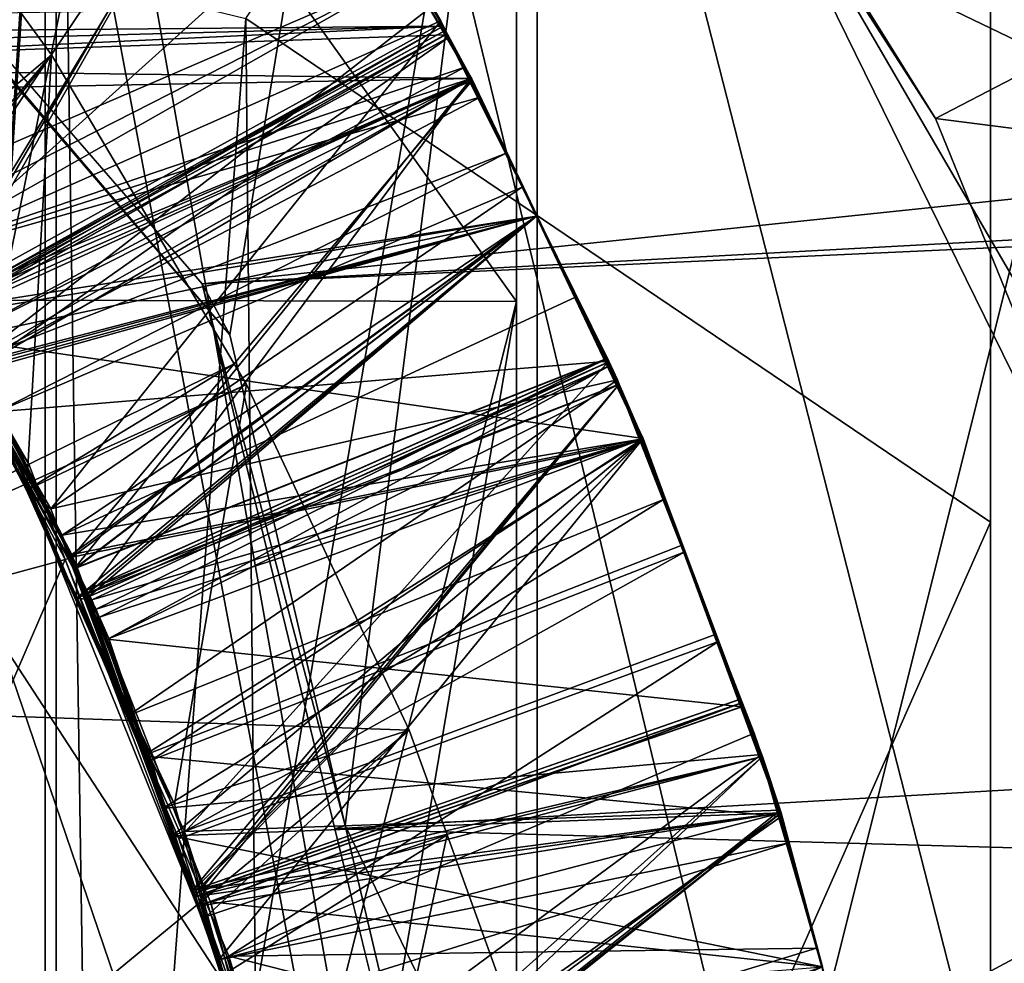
# Model space of a CAD drawing. Extents: x 0 to 200, y 18 to 95.
# Tile 165 of 491: x 74.561 to 75.006, y 47.767 to 48.193. Entities that reach past the tile are written whole.
import ezdxf

# ---------------------------------------------------------------- set-up
doc = ezdxf.new("R2010")
doc.units = 0

msp = doc.modelspace()

# ---------------------------------------------------------------- linework, layer by layer
for points in [[(76.999992, 51.891266, 261.314575), (74.999992, 50.127995, 260.762146), (76.999992, 47.227016, 260.25)], [(74.999992, 47.227016, 281.899994), (76.999992, 51.891266, 280.685425), (76.999992, 47.227016, 281.75)], [(74.999992, 50.127995, 281.237854), (76.999992, 51.891266, 280.685425), (74.999992, 47.227016, 281.899994)], [(77.499992, 51.891266, 36.314583), (74.999992, 51.891266, 36.314583), (77.499992, 47.227016, 35.25)], [(74.999992, 51.891266, 36.314583), (74.999992, 49.619118, 35.519524), (77.499992, 47.227016, 35.25)], [(74.999992, 49.619118, 56.480476), (77.499992, 51.891266, 55.685417), (77.499992, 47.227016, 56.75)], [(68.999992, 51.352016, 263.855286), (76.999992, 47.227016, 262.75), (68.999992, 47.227016, 262.75)], [(68.999992, 51.352016, 263.855286), (76.999992, 51.352016, 263.855286), (76.999992, 47.227016, 262.75)], [(76.999992, 51.352016, 278.144714), (68.999992, 51.352016, 278.144714), (68.999992, 47.227016, 279.25)], [(76.999992, 47.227016, 279.25), (76.999992, 51.352016, 278.144714), (68.999992, 47.227016, 279.25)], [(91.499992, 47.227016, 263.5), (33.5, 50.977016, 264.504822), (33.5, 47.227016, 263.5)], [(91.499992, 50.977016, 264.504822), (33.5, 50.977016, 264.504822), (91.499992, 47.227016, 263.5)], [(91.499992, 50.977016, 277.495178), (91.499992, 47.227016, 278.5), (33.5, 47.227016, 278.5)], [(33.5, 50.977016, 277.495178), (91.499992, 50.977016, 277.495178), (33.5, 47.227016, 278.5)], [(59.860767, 48.947891, 34.165962), (77.999992, 50.484303, 34.450539), (77.999992, 47.227016, 34)], [(77.999992, 50.484303, 57.549461), (59.935822, 48.507076, 57.924049), (77.999992, 47.227016, 58)], [(122.799995, 47.227016, 285), (66.999992, 50.376331, 284.641174), (66.999992, 47.227016, 285)], [(122.799995, 50.376331, 284.641174), (66.999992, 50.376331, 284.641174), (122.799995, 47.227016, 285)], [(74.217224, 48.565689, 257.06723), (96.533142, 50.368584, 257.393982), (74.643959, 48.073883, 257.025635)], [(96.533142, 50.368584, 257.393982), (96.19519, 49.239384, 257.145386), (74.643959, 48.073883, 257.025635)], [(69.499992, 50.185715, 281.490784), (74.999992, 50.127995, 281.237854), (69.499992, 47.227016, 281.899994)], [(74.999992, 50.127995, 281.237854), (74.999992, 47.227016, 281.899994), (69.499992, 47.227016, 281.899994)], [(74.999992, 50.127995, 260.762146), (74.215042, 48.564056, 260.186371), (74.656448, 48.050816, 260.131348)], [(74.999992, 50.127995, 260.762146), (74.656448, 48.050816, 260.131348), (74.708519, 47.829182, 260.122925)], [(74.999992, 50.127995, 260.762146), (74.708519, 47.829182, 260.122925), (74.999992, 47.227016, 260.100006)], [(76.999992, 47.227016, 260.25), (74.999992, 50.127995, 260.762146), (74.999992, 47.227016, 260.100006)], [(74.999992, 49.953873, 35.653297), (74.382217, 49.787804, 36.298222), (74.999992, 47.227016, 35.299999)], [(74.999992, 49.619118, 35.519524), (74.999992, 49.953873, 35.653297), (74.999992, 47.227016, 35.299999)], [(118.275154, 47.227016, 282.913177), (34.840733, 49.815205, 282.572418), (34.499989, 47.227016, 282.913177)], [(117.93441, 49.815205, 282.572418), (34.840733, 49.815205, 282.572418), (118.275154, 47.227016, 282.913177)], [(54.159252, 49.815205, 263.253906), (98.615891, 49.815205, 263.253906), (54.499992, 47.227016, 262.913177)], [(98.615891, 49.815205, 263.253906), (98.275146, 47.227016, 262.913177), (54.499992, 47.227016, 262.913177)], [(74.382217, 49.787804, 36.298222), (74.366013, 48.199017, 36.009796), (74.999992, 47.227016, 35.299999)], [(74.499992, 49.717346, 37.247387), (74.785851, 49.404789, 37.164429), (74.499992, 48.066658, 36.93882)], [(74.785851, 48.323898, 55.033649), (74.499992, 49.717346, 54.752613), (74.499992, 48.066658, 55.06118)], [(74.999992, 49.619118, 35.519524), (74.999992, 47.227016, 35.299999), (74.999992, 47.227016, 35.25)], [(77.499992, 47.227016, 35.25), (74.999992, 49.619118, 35.519524), (74.999992, 47.227016, 35.25)], [(74.999992, 48.430634, 56.682407), (74.999992, 49.619118, 56.480476), (77.499992, 47.227016, 56.75)], [(74.785851, 49.404789, 37.164429), (74.785851, 48.323898, 36.966351), (74.499992, 48.066658, 36.93882)], [(96.19519, 49.239384, 257.145386), (96.177795, 49.060005, 257.132416), (74.643959, 48.073883, 257.025635)], [(76.999992, 49.199924, 262.475311), (74.870232, 48.311756, 262.318909), (74.975128, 48.14859, 262.298676)], [(76.999992, 49.199924, 262.475311), (74.975128, 48.14859, 262.298676), (76.999992, 47.889721, 262.275116)], [(74.643959, 48.073883, 257.025635), (96.177795, 49.060005, 257.132416), (74.703835, 47.827763, 257.018188)], [(74.703835, 47.827763, 257.018188), (96.177795, 49.060005, 257.132416), (95.999992, 47.227016, 257)], [(59.999996, 47.227016, 34.000015), (59.860767, 48.947891, 34.165962), (77.999992, 47.227016, 34)], [(76.999992, 47.227016, 37.75), (73.999992, 48.83651, 37.90852), (73.999992, 47.227016, 37.75)], [(76.999992, 48.83651, 37.90852), (73.999992, 48.83651, 37.90852), (76.999992, 47.227016, 37.75)], [(76.999992, 48.83651, 54.09148), (76.999992, 47.227016, 54.25), (73.999992, 47.227016, 54.25)], [(73.999992, 48.83651, 54.09148), (76.999992, 48.83651, 54.09148), (73.999992, 47.227016, 54.25)], [(74.375809, 48.806431, 56.31469), (74.582993, 48.213562, 56.40097), (74.398743, 47.305355, 56.476261)], [(74.872498, 48.313503, 260.305878), (76.999992, 48.724937, 260.354858), (75.012535, 48.072559, 260.283295)], [(74.663681, 48.193775, 56.249481), (74.999992, 48.701786, 56.597878), (74.999992, 47.966167, 56.674438)], [(74.999992, 48.701786, 56.597878), (74.999992, 48.430634, 56.682407), (74.999992, 47.966167, 56.674438)], [(73.999992, 48.670685, 38.742188), (76.999992, 47.227016, 38.599998), (73.999992, 47.227016, 38.599998)], [(73.999992, 48.670685, 38.742188), (76.999992, 48.670685, 38.742188), (76.999992, 47.227016, 38.599998)], [(76.999992, 47.227016, 53.400002), (76.999992, 48.670685, 53.257812), (73.999992, 47.227016, 53.400002)], [(76.999992, 48.670685, 53.257812), (73.999992, 48.670685, 53.257812), (73.999992, 47.227016, 53.400002)], [(74.215042, 48.564056, 260.186371), (74.217224, 48.565689, 257.06723), (74.656448, 48.050816, 260.131348)], [(74.217224, 48.565689, 257.06723), (74.643959, 48.073883, 257.025635), (74.656448, 48.050816, 260.131348)], [(74.795242, 48.49379, 35.567165), (75.118851, 48.519714, 35.353676), (75.118851, 47.227016, 35.275486)], [(75.118851, 48.519714, 56.646324), (74.795242, 48.49379, 56.432835), (74.795242, 47.227016, 56.50946)], [(75.118851, 47.227016, 56.724514), (75.118851, 48.519714, 56.646324), (74.795242, 47.227016, 56.50946)], [(77.999992, 47.227016, 58), (59.935822, 48.507076, 57.924049), (59.999996, 47.227016, 57.999981)], [(74.578041, 48.45496, 35.886978), (74.795242, 48.49379, 35.567165), (74.795242, 47.227016, 35.49054)], [(74.795242, 48.49379, 56.432835), (74.578041, 48.45496, 56.113022), (74.578041, 47.227016, 56.187298)], [(74.795242, 47.227016, 56.50946), (74.795242, 48.49379, 56.432835), (74.578041, 47.227016, 56.187298)], [(74.795242, 47.227016, 35.49054), (74.795242, 48.49379, 35.567165), (75.118851, 47.227016, 35.275486)], [(74.500015, 48.409077, 36.264835), (74.578041, 48.45496, 35.886978), (74.578041, 47.227016, 35.812702)], [(74.578041, 48.45496, 56.113022), (74.500015, 48.409077, 55.735165), (74.500015, 47.227016, 55.806667)], [(74.578041, 47.227016, 56.187298), (74.578041, 48.45496, 56.113022), (74.500015, 47.227016, 55.806667)], [(74.578041, 47.227016, 35.812702), (74.578041, 48.45496, 35.886978), (74.795242, 47.227016, 35.49054)], [(74.999992, 47.966167, 56.674438), (74.999992, 48.430634, 56.682407), (74.999992, 47.227016, 56.75)], [(74.999992, 48.430634, 56.682407), (77.499992, 47.227016, 56.75), (74.999992, 47.227016, 56.75)], [(74.606735, 48.414822, 259.243469), (74.366005, 48.300186, 259.395233), (74.454628, 48.18681, 259.386017)], [(74.669067, 48.328285, 259.237518), (74.606735, 48.414822, 259.243469), (74.454628, 48.18681, 259.386017)], [(74.500015, 47.227016, 36.193333), (74.500015, 48.409077, 36.264835), (74.578041, 47.227016, 35.812702)], [(74.57296, 48.363075, 36.643688), (74.500015, 48.409077, 36.264835), (74.500015, 47.227016, 36.193333)], [(74.500015, 48.409077, 55.735165), (74.57296, 48.363075, 55.356312), (74.57296, 47.227016, 55.42503)], [(74.500015, 47.227016, 55.806667), (74.500015, 48.409077, 55.735165), (74.57296, 47.227016, 55.42503)], [(74.422401, 48.226101, 260.961273), (74.634888, 48.375595, 261.109924), (74.464386, 48.171806, 260.956879)], [(74.634888, 48.375595, 261.109924), (74.673447, 48.322197, 261.106262), (74.464386, 48.171806, 260.956879)], [(74.57296, 47.227016, 36.57497), (74.57296, 48.363075, 36.643688), (74.500015, 47.227016, 36.193333)], [(74.785851, 47.227016, 36.900002), (74.57296, 48.363075, 36.643688), (74.57296, 47.227016, 36.57497)], [(74.785851, 48.065937, 36.950745), (74.57296, 48.363075, 36.643688), (74.785851, 47.227016, 36.900002)], [(74.57296, 48.363075, 55.356312), (74.785851, 48.065937, 55.049255), (74.57296, 47.227016, 55.42503)], [(74.785851, 48.323898, 36.966351), (74.57296, 48.363075, 36.643688), (74.785851, 48.065937, 36.950745)], [(74.57296, 48.363075, 55.356312), (74.785851, 48.323898, 55.033649), (74.785851, 48.065937, 55.049255)], [(74.365601, 48.2999, 259.56723), (74.65892, 48.344131, 259.707611), (74.453835, 48.186199, 259.558044)], [(74.387512, 48.281372, 260.265442), (74.65892, 48.344131, 260.407593), (74.450493, 48.182354, 260.257935)], [(74.658012, 48.345737, 262.038513), (74.429337, 48.224354, 262.188782), (74.495399, 48.110409, 262.180328)], [(74.65892, 48.344131, 260.407593), (74.669624, 48.326584, 260.406464), (74.450493, 48.182354, 260.257935)], [(74.65892, 48.344131, 259.707611), (74.668709, 48.328091, 259.706573), (74.453835, 48.186199, 259.558044)], [(74.737862, 48.215214, 262.029999), (74.658012, 48.345737, 262.038513), (74.495399, 48.110409, 262.180328)], [(74.668037, 48.329723, 258.537598), (74.445023, 48.198341, 258.686981), (74.453323, 48.187744, 258.686127)], [(74.446259, 48.199306, 258.858978), (74.667778, 48.329605, 259.006653), (74.452805, 48.187557, 258.858124)], [(74.667778, 48.329605, 259.006653), (74.752754, 48.190254, 258.997559), (74.452805, 48.187557, 258.858124)], [(74.668037, 48.329723, 258.537598), (74.453323, 48.187744, 258.686127), (74.457497, 48.182407, 258.685699)], [(74.673767, 48.321777, 258.537048), (74.668037, 48.329723, 258.537598), (74.457497, 48.182407, 258.685699)], [(74.667778, 48.329605, 259.006653), (74.673767, 48.321777, 259.237061), (74.752754, 48.190254, 258.997559)], [(74.670105, 48.326855, 259.937408), (74.382866, 48.27776, 260.093445), (74.455009, 48.185165, 260.085907)], [(74.669624, 48.326584, 260.406464), (74.752754, 48.190254, 260.397552), (74.450493, 48.182354, 260.257935)], [(74.453835, 48.186199, 259.558044), (74.668709, 48.328091, 259.706573), (74.461281, 48.176601, 259.557251)], [(74.673767, 48.321777, 259.237061), (74.669067, 48.328285, 259.237518), (74.454628, 48.18681, 259.386017)], [(74.670105, 48.326855, 259.937408), (74.455009, 48.185165, 260.085907), (74.459106, 48.179905, 260.08551)], [(74.673767, 48.321777, 259.937073), (74.670105, 48.326855, 259.937408), (74.459106, 48.179905, 260.08551)], [(74.668709, 48.328091, 259.706573), (74.752754, 48.190254, 259.697571), (74.461281, 48.176601, 259.557251)], [(74.668709, 48.328091, 259.706573), (74.673767, 48.321777, 259.937073), (74.752754, 48.190254, 259.697571)], [(74.669624, 48.326584, 260.406464), (74.673767, 48.321777, 260.637054), (74.752754, 48.190254, 260.397552)], [(74.673767, 48.321777, 260.637054), (74.442818, 48.204868, 260.787262), (74.462097, 48.170532, 260.784729)], [(74.673767, 48.321777, 259.237061), (74.454628, 48.18681, 259.386017), (74.460449, 48.176144, 259.385254)], [(74.673767, 48.321777, 258.537048), (74.457497, 48.182407, 258.685699), (74.52282, 48.061882, 258.67691)], [(74.673767, 48.321777, 259.937073), (74.459106, 48.179905, 260.08551), (74.524261, 48.05917, 260.076721)], [(74.753815, 48.18644, 259.228302), (74.673767, 48.321777, 259.237061), (74.460449, 48.176144, 259.385254)], [(74.673767, 48.321777, 260.637054), (74.462097, 48.170532, 260.784729), (74.765518, 48.166653, 260.627014)], [(74.464386, 48.171806, 260.956879), (74.673447, 48.322197, 261.106262), (74.515244, 48.087822, 260.950592)], [(74.499992, 48.066658, 36.93882), (74.785851, 48.323898, 36.966351), (74.785851, 48.065937, 36.950745)], [(74.785851, 48.323898, 55.033649), (74.499992, 48.066658, 55.06118), (74.785851, 48.065937, 55.049255)], [(74.673447, 48.322197, 261.106262), (74.762642, 48.171776, 261.096527), (74.515244, 48.087822, 260.950592)], [(74.752922, 48.187954, 258.528381), (74.673767, 48.321777, 258.537048), (74.52282, 48.061882, 258.67691)], [(74.754715, 48.184914, 259.928192), (74.673767, 48.321777, 259.937073), (74.524261, 48.05917, 260.076721)], [(74.673447, 48.322197, 261.106262), (74.686172, 48.300804, 261.335693), (74.762642, 48.171776, 261.096527)], [(74.752754, 48.190254, 260.397552), (74.673767, 48.321777, 260.637054), (74.765518, 48.166653, 260.627014)], [(74.752754, 48.190254, 259.697571), (74.673767, 48.321777, 259.937073), (74.754715, 48.184914, 259.928192)], [(74.752754, 48.190254, 258.997559), (74.673767, 48.321777, 259.237061), (74.753815, 48.18644, 259.228302)], [(74.750984, 48.190842, 258.297668), (74.673767, 48.321777, 258.537048), (74.752922, 48.187954, 258.528381)], [(74.675232, 48.319553, 258.306), (74.673767, 48.321777, 258.537048), (74.750984, 48.190842, 258.297668)], [(74.444031, 48.202602, 258.159241), (74.675232, 48.319553, 258.306), (74.521332, 48.064419, 258.149109)], [(74.675232, 48.319553, 258.306), (74.750984, 48.190842, 258.297668), (74.521332, 48.064419, 258.149109)], [(74.870232, 48.311756, 262.318909), (74.872498, 48.313503, 260.305878), (74.975128, 48.14859, 262.298676)], [(74.872498, 48.313503, 260.305878), (75.012535, 48.072559, 260.283295), (75.080643, 47.889618, 262.276337)], [(74.975128, 48.14859, 262.298676), (74.872498, 48.313503, 260.305878), (75.080643, 47.889618, 262.276337)], [(74.686172, 48.300804, 261.335693), (74.435936, 48.214317, 261.488007), (74.46637, 48.161041, 261.48407)], [(74.765518, 48.166653, 261.326996), (74.686172, 48.300804, 261.335693), (74.46637, 48.161041, 261.48407)], [(74.762642, 48.171776, 261.096527), (74.686172, 48.300804, 261.335693), (74.765518, 48.166653, 261.326996)], [(74.575851, 48.177315, 262.40979), (74.54702, 48.217014, 262.411682), (74.34758, 47.885811, 262.75)], [(74.398743, 47.305355, 56.476261), (74.582993, 48.213562, 56.40097), (74.596794, 47.305328, 56.430603)], [(74.737862, 48.215214, 262.029999), (74.495399, 48.110409, 262.180328), (74.503784, 48.09594, 262.179291)], [(74.54702, 48.217014, 262.411682), (74.575851, 48.177315, 262.40979), (74.500496, 48.113354, 262.352478)], [(74.737862, 48.215214, 262.029999), (74.503784, 48.09594, 262.179291), (74.509827, 48.085522, 262.178497)], [(74.751656, 48.192677, 262.028534), (74.737862, 48.215214, 262.029999), (74.509827, 48.085522, 262.178497)], [(74.582993, 48.213562, 56.40097), (74.663681, 48.193775, 56.249481), (74.596794, 47.305328, 56.430603)], [(74.747757, 48.199371, 261.798218), (74.737862, 48.215214, 262.029999), (74.751656, 48.192677, 262.028534)], [(74.439651, 48.19994, 257.992737), (74.565643, 47.992416, 257.992737), (74.34758, 47.885811, 257.75)], [(74.439651, 48.19994, 257.992737), (74.444031, 48.202602, 258.159241), (74.565643, 47.992416, 257.992737)], [(74.444031, 48.202602, 258.159241), (74.521332, 48.064419, 258.149109), (74.565643, 47.992416, 257.992737)], [(74.366013, 48.199017, 36.009796), (74.363289, 47.932915, 35.961487), (74.999992, 47.227016, 35.299999)], [(74.442245, 48.194698, 261.658875), (74.747757, 48.199371, 261.798218), (74.54129, 48.039497, 261.647095)], [(74.747757, 48.199371, 261.798218), (74.780922, 48.132774, 261.794098), (74.54129, 48.039497, 261.647095)], [(74.747757, 48.199371, 261.798218), (74.751656, 48.192677, 262.028534), (74.780922, 48.132774, 261.794098)], [(74.751656, 48.192677, 262.028534), (74.509827, 48.085522, 262.178497), (74.575516, 47.972225, 262.170105)], [(74.788582, 48.117645, 262.023865), (74.751656, 48.192677, 262.028534), (74.575516, 47.972225, 262.170105)], [(74.596794, 47.305328, 56.430603), (74.663681, 48.193775, 56.249481), (74.673195, 47.227016, 56.373203)], [(74.663681, 48.193775, 56.249481), (74.999992, 47.966167, 56.674438), (74.673195, 47.227016, 56.373203)], [(74.780922, 48.132774, 261.794098), (74.751656, 48.192677, 262.028534), (74.788582, 48.117645, 262.023865)], [(74.450493, 48.182354, 260.257935), (74.752754, 48.190254, 260.397552), (74.527756, 48.060879, 260.248718)], [(74.452805, 48.187557, 258.858124), (74.752754, 48.190254, 258.997559), (74.522873, 48.061829, 258.848907)], [(74.461281, 48.176601, 259.557251), (74.752754, 48.190254, 259.697571), (74.528748, 48.063343, 259.548828)], [(74.750984, 48.190842, 258.297668), (74.765793, 48.165676, 258.296051), (74.521332, 48.064419, 258.149109)], [(74.765518, 48.166653, 258.527008), (74.752922, 48.187954, 258.528381), (74.52282, 48.061882, 258.67691)], [(74.752754, 48.190254, 258.997559), (74.753662, 48.1884, 258.997437), (74.522873, 48.061829, 258.848907)], [(74.753662, 48.1884, 258.997437), (74.79496, 48.104515, 258.992249), (74.522873, 48.061829, 258.848907)], [(74.752754, 48.190254, 260.397552), (74.755219, 48.185238, 260.397247), (74.527756, 48.060879, 260.248718)], [(74.752754, 48.190254, 259.697571), (74.75444, 48.186825, 259.697357), (74.528748, 48.063343, 259.548828)], [(74.528748, 48.063343, 259.548828), (74.75444, 48.186825, 259.697357), (74.530685, 48.060093, 259.548584)], [(74.75444, 48.186825, 259.697357), (74.79496, 48.104515, 259.692261), (74.530685, 48.060093, 259.548584)], [(74.750984, 48.190842, 258.297668), (74.752922, 48.187954, 258.528381), (74.765793, 48.165676, 258.296051)], [(74.755219, 48.185238, 260.397247), (74.752754, 48.190254, 260.397552), (74.765518, 48.166653, 260.627014)], [(74.75444, 48.186825, 259.697357), (74.752754, 48.190254, 259.697571), (74.754715, 48.184914, 259.928192)], [(74.753662, 48.1884, 258.997437), (74.752754, 48.190254, 258.997559), (74.753815, 48.18644, 259.228302)], [(74.752922, 48.187954, 258.528381), (74.765518, 48.166653, 258.527008), (74.765793, 48.165676, 258.296051)], [(74.753662, 48.1884, 258.997437), (74.765518, 48.166653, 259.22702), (74.79496, 48.104515, 258.992249)], [(74.753662, 48.1884, 258.997437), (74.753815, 48.18644, 259.228302), (74.765518, 48.166653, 259.22702)], [(74.75444, 48.186825, 259.697357), (74.765518, 48.166653, 259.927002), (74.79496, 48.104515, 259.692261)], [(74.75444, 48.186825, 259.697357), (74.754715, 48.184914, 259.928192), (74.765518, 48.166653, 259.927002)], [(74.753815, 48.18644, 259.228302), (74.460449, 48.176144, 259.385254), (74.523529, 48.060501, 259.376831)], [(74.753815, 48.18644, 259.228302), (74.523529, 48.060501, 259.376831), (74.525352, 48.057178, 259.376587)], [(74.765518, 48.166653, 259.927002), (74.754715, 48.184914, 259.928192), (74.524261, 48.05917, 260.076721)], [(74.765518, 48.166653, 259.22702), (74.753815, 48.18644, 259.228302), (74.525352, 48.057178, 259.376587)], [(74.527756, 48.060879, 260.248718), (74.755219, 48.185238, 260.397247), (74.543526, 48.036083, 260.246826)], [(74.755219, 48.185238, 260.397247), (74.79496, 48.104515, 260.392242), (74.543526, 48.036083, 260.246826)], [(74.755219, 48.185238, 260.397247), (74.769501, 48.158268, 260.626495), (74.79496, 48.104515, 260.392242)], [(74.755219, 48.185238, 260.397247), (74.765518, 48.166653, 260.627014), (74.769501, 48.158268, 260.626495)], [(74.658409, 48.037724, 262.403564), (74.575851, 48.177315, 262.40979), (74.34758, 47.885811, 262.75)], [(74.500496, 48.113354, 262.352478), (74.575851, 48.177315, 262.40979), (74.508926, 48.098911, 262.35141)], [(74.508926, 48.098911, 262.35141), (74.575851, 48.177315, 262.40979), (74.564621, 47.980698, 262.343048)], [(74.575851, 48.177315, 262.40979), (74.658409, 48.037724, 262.403564), (74.564621, 47.980698, 262.343048)], [(74.765518, 48.166653, 260.627014), (74.462097, 48.170532, 260.784729), (74.510132, 48.084961, 260.778473)], [(74.515244, 48.087822, 260.950592), (74.762642, 48.171776, 261.096527), (74.533173, 48.049019, 260.947876)], [(74.762642, 48.171776, 261.096527), (74.765732, 48.16655, 261.096161), (74.533173, 48.049019, 260.947876)], [(74.762642, 48.171776, 261.096527), (74.765518, 48.166653, 261.326996), (74.765732, 48.16655, 261.096161)], [(74.765518, 48.166653, 261.326996), (74.46637, 48.161041, 261.48407), (74.537148, 48.037144, 261.474945)], [(74.769501, 48.158268, 260.626495), (74.765518, 48.166653, 260.627014), (74.510132, 48.084961, 260.778473)], [(74.521332, 48.064419, 258.149109), (74.765793, 48.165676, 258.296051), (74.585075, 47.950481, 258.140747)], [(74.765518, 48.166653, 258.527008), (74.52282, 48.061882, 258.67691), (74.58606, 47.945217, 258.668427)], [(74.765518, 48.166653, 259.927002), (74.524261, 48.05917, 260.076721), (74.538254, 48.033241, 260.074829)], [(74.765518, 48.166653, 259.22702), (74.525352, 48.057178, 259.376587), (74.592445, 47.934177, 259.367615)], [(74.765732, 48.16655, 261.096161), (74.795189, 48.104649, 261.092346), (74.533173, 48.049019, 260.947876)], [(74.795044, 48.104584, 261.323181), (74.765518, 48.166653, 261.326996), (74.537148, 48.037144, 261.474945)], [(74.795044, 48.104584, 259.923187), (74.765518, 48.166653, 259.927002), (74.538254, 48.033241, 260.074829)], [(74.765793, 48.165676, 258.296051), (74.794807, 48.104473, 258.292267), (74.585075, 47.950481, 258.140747)], [(74.795044, 48.104584, 258.523163), (74.765518, 48.166653, 258.527008), (74.58606, 47.945217, 258.668427)], [(74.795044, 48.104584, 259.223175), (74.765518, 48.166653, 259.22702), (74.592445, 47.934177, 259.367615)], [(74.765793, 48.165676, 258.296051), (74.765518, 48.166653, 258.527008), (74.794807, 48.104473, 258.292267)], [(74.765518, 48.166653, 258.527008), (74.795044, 48.104584, 258.523163), (74.794807, 48.104473, 258.292267)], [(74.765518, 48.166653, 259.22702), (74.795044, 48.104584, 259.223175), (74.79496, 48.104515, 258.992249)], [(74.765518, 48.166653, 259.927002), (74.795044, 48.104584, 259.923187), (74.79496, 48.104515, 259.692261)], [(74.795189, 48.104649, 261.092346), (74.765518, 48.166653, 261.326996), (74.795044, 48.104584, 261.323181)], [(74.765732, 48.16655, 261.096161), (74.765518, 48.166653, 261.326996), (74.795189, 48.104649, 261.092346)], [(74.769501, 48.158268, 260.626495), (74.510132, 48.084961, 260.778473), (74.537598, 48.036041, 260.774872)], [(74.795044, 48.104584, 260.623169), (74.769501, 48.158268, 260.626495), (74.537598, 48.036041, 260.774872)], [(74.769501, 48.158268, 260.626495), (74.795044, 48.104584, 260.623169), (74.79496, 48.104515, 260.392242)], [(76.999992, 47.889721, 262.275116), (74.975128, 48.14859, 262.298676), (75.080643, 47.889618, 262.276337)], [(74.54129, 48.039497, 261.647095), (74.780922, 48.132774, 261.794098), (74.551231, 48.016132, 261.645477)], [(74.780922, 48.132774, 261.794098), (74.78849, 48.117573, 261.793121), (74.551231, 48.016132, 261.645477)], [(74.780922, 48.132774, 261.794098), (74.788582, 48.117645, 262.023865), (74.78849, 48.117573, 261.793121)], [(74.78849, 48.117573, 261.793121), (74.827614, 48.038998, 261.788239), (74.551231, 48.016132, 261.645477)], [(74.831482, 48.030518, 262.018463), (74.788582, 48.117645, 262.023865), (74.575516, 47.972225, 262.170105)], [(74.78849, 48.117573, 261.793121), (74.788582, 48.117645, 262.023865), (74.827614, 48.038998, 261.788239)], [(74.827614, 48.038998, 261.788239), (74.788582, 48.117645, 262.023865), (74.831482, 48.030518, 262.018463)], [(74.522873, 48.061829, 258.848907), (74.79496, 48.104515, 258.992249), (74.587448, 47.945969, 258.840424)], [(74.530685, 48.060093, 259.548584), (74.79496, 48.104515, 259.692261), (74.587173, 47.931881, 259.539612)], [(74.533173, 48.049019, 260.947876), (74.795189, 48.104649, 261.092346), (74.843079, 48.003986, 261.086151)], [(74.795044, 48.104584, 261.323181), (74.537148, 48.037144, 261.474945), (74.580742, 47.960381, 261.469299)], [(74.795044, 48.104584, 260.623169), (74.537598, 48.036041, 260.774872), (74.585014, 47.951565, 260.768677)], [(74.795044, 48.104584, 259.923187), (74.538254, 48.033241, 260.074829), (74.592613, 47.932526, 260.067505)], [(74.543526, 48.036083, 260.246826), (74.79496, 48.104515, 260.392242), (74.592712, 47.932625, 260.239502)], [(74.812515, 48.067863, 261.320923), (74.795044, 48.104584, 261.323181), (74.580742, 47.960381, 261.469299)], [(74.842934, 48.003902, 260.616974), (74.795044, 48.104584, 260.623169), (74.585014, 47.951565, 260.768677)], [(74.794807, 48.104473, 258.292267), (74.842857, 48.003082, 258.286011), (74.585075, 47.950481, 258.140747)], [(74.82589, 48.039749, 258.519196), (74.795044, 48.104584, 258.523163), (74.58606, 47.945217, 258.668427)], [(74.79496, 48.104515, 259.692261), (74.827431, 48.038544, 259.688141), (74.587173, 47.931881, 259.539612)], [(74.79496, 48.104515, 258.992249), (74.826668, 48.040112, 258.988251), (74.587448, 47.945969, 258.840424)], [(74.826637, 48.038166, 259.219086), (74.795044, 48.104584, 259.223175), (74.592445, 47.934177, 259.367615)], [(74.827393, 48.036575, 259.918976), (74.795044, 48.104584, 259.923187), (74.592613, 47.932526, 260.067505)], [(74.79496, 48.104515, 260.392242), (74.828217, 48.036964, 260.388031), (74.592712, 47.932625, 260.239502)], [(74.794807, 48.104473, 258.292267), (74.795044, 48.104584, 258.523163), (74.82589, 48.039749, 258.519196)], [(74.794807, 48.104473, 258.292267), (74.82589, 48.039749, 258.519196), (74.842857, 48.003082, 258.286011)], [(74.79496, 48.104515, 260.392242), (74.795044, 48.104584, 260.623169), (74.828217, 48.036964, 260.388031)], [(74.79496, 48.104515, 259.692261), (74.795044, 48.104584, 259.923187), (74.827431, 48.038544, 259.688141)], [(74.79496, 48.104515, 258.992249), (74.795044, 48.104584, 259.223175), (74.826668, 48.040112, 258.988251)], [(74.795189, 48.104649, 261.092346), (74.795044, 48.104584, 261.323181), (74.812515, 48.067863, 261.320923)], [(74.828217, 48.036964, 260.388031), (74.795044, 48.104584, 260.623169), (74.842934, 48.003902, 260.616974)], [(74.827431, 48.038544, 259.688141), (74.795044, 48.104584, 259.923187), (74.827393, 48.036575, 259.918976)], [(74.826668, 48.040112, 258.988251), (74.795044, 48.104584, 259.223175), (74.826637, 48.038166, 259.219086)], [(74.795189, 48.104649, 261.092346), (74.812515, 48.067863, 261.320923), (74.843079, 48.003986, 261.086151)], [(74.509827, 48.085522, 262.178497), (74.508926, 48.098911, 262.35141), (74.564621, 47.980698, 262.343048)], [(74.509827, 48.085522, 262.178497), (74.564621, 47.980698, 262.343048), (74.575516, 47.972225, 262.170105)], [(74.708519, 47.829182, 260.122925), (74.643959, 48.073883, 257.025635), (74.703835, 47.827763, 257.018188)], [(74.656448, 48.050816, 260.131348), (74.643959, 48.073883, 257.025635), (74.708519, 47.829182, 260.122925)], [(74.499992, 48.066658, 36.93882), (74.785851, 48.065937, 36.950745), (74.499992, 46.387371, 36.93882)], [(74.785851, 47.227016, 55.100002), (74.499992, 48.066658, 55.06118), (74.499992, 46.387371, 55.06118)], [(74.785851, 48.065937, 55.049255), (74.499992, 48.066658, 55.06118), (74.785851, 47.227016, 55.100002)], [(74.842934, 48.003902, 261.316956), (74.812515, 48.067863, 261.320923), (74.580742, 47.960381, 261.469299)], [(74.843079, 48.003986, 261.086151), (74.812515, 48.067863, 261.320923), (74.842934, 48.003902, 261.316956)], [(74.785851, 48.065937, 36.950745), (74.785851, 47.227016, 36.900002), (74.499992, 46.387371, 36.93882)], [(74.521332, 48.064419, 258.149109), (74.585075, 47.950481, 258.140747), (74.582047, 47.949329, 257.992737)], [(74.565643, 47.992416, 257.992737), (74.521332, 48.064419, 258.149109), (74.582047, 47.949329, 257.992737)], [(74.57296, 47.227016, 55.42503), (74.785851, 48.065937, 55.049255), (74.785851, 47.227016, 55.100002)], [(74.52282, 48.061882, 258.67691), (74.522873, 48.061829, 258.848907), (74.58606, 47.945217, 258.668427)], [(74.522873, 48.061829, 258.848907), (74.587448, 47.945969, 258.840424), (74.58606, 47.945217, 258.668427)], [(74.525352, 48.057178, 259.376587), (74.530685, 48.060093, 259.548584), (74.592445, 47.934177, 259.367615)], [(74.592445, 47.934177, 259.367615), (74.530685, 48.060093, 259.548584), (74.587173, 47.931881, 259.539612)], [(74.533173, 48.049019, 260.947876), (74.843079, 48.003986, 261.086151), (74.621094, 47.858669, 260.934448)], [(74.585014, 47.951565, 260.768677), (74.533173, 48.049019, 260.947876), (74.621094, 47.858669, 260.934448)], [(74.537598, 48.036041, 260.774872), (74.533173, 48.049019, 260.947876), (74.585014, 47.951565, 260.768677)], [(74.587448, 47.945969, 258.840424), (74.826668, 48.040112, 258.988251), (74.591202, 47.935402, 258.839722)], [(74.826668, 48.040112, 258.988251), (74.832352, 48.028557, 258.987518), (74.591202, 47.935402, 258.839722)], [(74.826668, 48.040112, 258.988251), (74.826637, 48.038166, 259.219086), (74.832352, 48.028557, 258.987518)], [(74.663872, 48.028439, 262.403168), (74.658409, 48.037724, 262.403564), (74.34758, 47.885811, 262.75)], [(74.537148, 48.037144, 261.474945), (74.551231, 48.016132, 261.645477), (74.580742, 47.960381, 261.469299)], [(74.538254, 48.033241, 260.074829), (74.543526, 48.036083, 260.246826), (74.592712, 47.932625, 260.239502)], [(74.551231, 48.016132, 261.645477), (74.827614, 48.038998, 261.788239), (74.633347, 47.823116, 261.63205)], [(74.658409, 48.037724, 262.403564), (74.663872, 48.028439, 262.403168), (74.564621, 47.980698, 262.343048)], [(74.82589, 48.039749, 258.519196), (74.58606, 47.945217, 258.668427), (74.591408, 47.935345, 258.667694)], [(74.827431, 48.038544, 259.688141), (74.832352, 48.028557, 259.687531), (74.587173, 47.931881, 259.539612)], [(74.82589, 48.039749, 258.519196), (74.591408, 47.935345, 258.667694), (74.595963, 47.926945, 258.667084)], [(74.826637, 48.038166, 259.219086), (74.592445, 47.934177, 259.367615), (74.594086, 47.931171, 259.367401)], [(74.827393, 48.036575, 259.918976), (74.592613, 47.932526, 260.067505), (74.597595, 47.923283, 260.066833)], [(74.592712, 47.932625, 260.239502), (74.828217, 48.036964, 260.388031), (74.601746, 47.913605, 260.238159)], [(74.842934, 48.003902, 259.21698), (74.826637, 48.038166, 259.219086), (74.594086, 47.931171, 259.367401)], [(74.842934, 48.003902, 258.516968), (74.82589, 48.039749, 258.519196), (74.595963, 47.926945, 258.667084)], [(74.842934, 48.003902, 259.916962), (74.827393, 48.036575, 259.918976), (74.597595, 47.923283, 260.066833)], [(74.828217, 48.036964, 260.388031), (74.832352, 48.028557, 260.387512), (74.601746, 47.913605, 260.238159)], [(74.827614, 48.038998, 261.788239), (74.877136, 47.912296, 261.78067), (74.633347, 47.823116, 261.63205)], [(74.82589, 48.039749, 258.519196), (74.842934, 48.003902, 258.516968), (74.842857, 48.003082, 258.286011)], [(74.832352, 48.028557, 258.987518), (74.826637, 48.038166, 259.219086), (74.842934, 48.003902, 259.21698)], [(74.827431, 48.038544, 259.688141), (74.827393, 48.036575, 259.918976), (74.832352, 48.028557, 259.687531)], [(74.832352, 48.028557, 259.687531), (74.827393, 48.036575, 259.918976), (74.842934, 48.003902, 259.916962)], [(74.827614, 48.038998, 261.788239), (74.852249, 47.97646, 262.015228), (74.877136, 47.912296, 261.78067)], [(74.827614, 48.038998, 261.788239), (74.831482, 48.030518, 262.018463), (74.852249, 47.97646, 262.015228)], [(74.832352, 48.028557, 260.387512), (74.828217, 48.036964, 260.388031), (74.842934, 48.003902, 260.616974)], [(74.538254, 48.033241, 260.074829), (74.592712, 47.932625, 260.239502), (74.592613, 47.932526, 260.067505)], [(74.663872, 48.028439, 262.403168), (74.34758, 47.885811, 262.75), (74.737488, 47.872231, 262.396576)], [(74.564621, 47.980698, 262.343048), (74.663872, 48.028439, 262.403168), (74.631447, 47.838844, 262.333008)], [(74.831482, 48.030518, 262.018463), (74.575516, 47.972225, 262.170105), (74.610397, 47.878735, 262.163727)], [(74.587173, 47.931881, 259.539612), (74.832352, 48.028557, 259.687531), (74.645203, 47.800179, 259.530396)], [(74.591202, 47.935402, 258.839722), (74.832352, 48.028557, 258.987518), (74.639427, 47.799797, 258.830505)], [(74.601746, 47.913605, 260.238159), (74.832352, 48.028557, 260.387512), (74.640564, 47.797081, 260.230286)], [(74.852249, 47.97646, 262.015228), (74.831482, 48.030518, 262.018463), (74.610397, 47.878735, 262.163727)], [(74.663872, 48.028439, 262.403168), (74.737488, 47.872231, 262.396576), (74.631447, 47.838844, 262.333008)], [(74.832352, 48.028557, 258.987518), (74.887077, 47.886326, 258.979034), (74.639427, 47.799797, 258.830505)], [(74.832352, 48.028557, 260.387512), (74.888336, 47.883049, 260.378845), (74.640564, 47.797081, 260.230286)], [(74.832352, 48.028557, 259.687531), (74.887711, 47.884686, 259.678955), (74.645203, 47.800179, 259.530396)], [(74.832352, 48.028557, 260.387512), (74.842934, 48.003902, 260.616974), (74.888336, 47.883049, 260.378845)], [(74.832352, 48.028557, 259.687531), (74.842934, 48.003902, 259.916962), (74.887711, 47.884686, 259.678955)], [(74.832352, 48.028557, 258.987518), (74.842934, 48.003902, 259.21698), (74.887077, 47.886326, 258.979034)], [(74.580742, 47.960381, 261.469299), (74.551231, 48.016132, 261.645477), (74.651428, 47.768467, 261.456207)], [(74.551231, 48.016132, 261.645477), (74.633347, 47.823116, 261.63205), (74.651428, 47.768467, 261.456207)], [(74.842934, 48.003902, 261.316956), (74.580742, 47.960381, 261.469299), (74.651428, 47.768467, 261.456207)], [(74.842934, 48.003902, 260.616974), (74.585014, 47.951565, 260.768677), (74.630547, 47.824535, 260.76004)], [(74.585075, 47.950481, 258.140747), (74.842857, 48.003082, 258.286011), (74.61734, 47.860664, 258.134644)], [(74.842934, 48.003902, 259.21698), (74.594086, 47.931171, 259.367401), (74.639961, 47.798412, 259.358398)], [(74.842934, 48.003902, 258.516968), (74.595963, 47.926945, 258.667084), (74.639931, 47.800026, 258.658508)], [(74.842934, 48.003902, 259.916962), (74.597595, 47.923283, 260.066833), (74.601013, 47.913353, 260.066162)], [(74.842934, 48.003902, 259.916962), (74.601013, 47.913353, 260.066162), (74.887672, 47.882816, 259.90979)], [(74.842857, 48.003082, 258.286011), (74.860329, 47.955704, 258.283203), (74.61734, 47.860664, 258.134644)], [(74.843079, 48.003986, 261.086151), (74.861969, 47.952774, 261.083099), (74.621094, 47.858669, 260.934448)], [(74.875595, 47.915512, 260.611725), (74.842934, 48.003902, 260.616974), (74.630547, 47.824535, 260.76004)], [(74.886452, 47.886112, 258.509979), (74.842934, 48.003902, 258.516968), (74.639931, 47.800026, 258.658508)], [(74.88707, 47.88446, 259.209869), (74.842934, 48.003902, 259.21698), (74.639961, 47.798412, 259.358398)], [(74.905396, 47.834843, 261.306915), (74.842934, 48.003902, 261.316956), (74.651428, 47.768467, 261.456207)], [(74.842857, 48.003082, 258.286011), (74.842934, 48.003902, 258.516968), (74.860329, 47.955704, 258.283203)], [(74.843079, 48.003986, 261.086151), (74.842934, 48.003902, 261.316956), (74.861969, 47.952774, 261.083099)], [(74.861969, 47.952774, 261.083099), (74.842934, 48.003902, 261.316956), (74.905396, 47.834843, 261.306915)], [(74.887711, 47.884686, 259.678955), (74.842934, 48.003902, 259.916962), (74.887672, 47.882816, 259.90979)], [(74.842934, 48.003902, 260.616974), (74.875595, 47.915512, 260.611725), (74.888336, 47.883049, 260.378845)], [(74.887077, 47.886326, 258.979034), (74.842934, 48.003902, 259.21698), (74.88707, 47.88446, 259.209869)], [(74.860329, 47.955704, 258.283203), (74.842934, 48.003902, 258.516968), (74.886452, 47.886112, 258.509979)], [(74.565643, 47.992416, 257.992737), (74.582047, 47.949329, 257.992737), (74.34758, 47.885811, 257.75)], [(74.610397, 47.878735, 262.163727), (74.564621, 47.980698, 262.343048), (74.631447, 47.838844, 262.333008)], [(74.575516, 47.972225, 262.170105), (74.564621, 47.980698, 262.343048), (74.610397, 47.878735, 262.163727)], [(74.852249, 47.97646, 262.015228), (74.610397, 47.878735, 262.163727), (74.62603, 47.83683, 262.160889)], [(74.896523, 47.861233, 262.008362), (74.852249, 47.97646, 262.015228), (74.62603, 47.83683, 262.160889)], [(74.877136, 47.912296, 261.78067), (74.852249, 47.97646, 262.015228), (74.896523, 47.861233, 262.008362)], [(74.999992, 47.966167, 56.674438), (74.999992, 47.227016, 56.700001), (74.673195, 47.227016, 56.373203)], [(74.999992, 47.966167, 56.674438), (74.999992, 47.227016, 56.75), (74.999992, 47.227016, 56.700001)], [(74.61734, 47.860664, 258.134644), (74.860329, 47.955704, 258.283203), (74.905495, 47.833241, 258.275909)], [(74.860329, 47.955704, 258.283203), (74.886452, 47.886112, 258.509979), (74.905495, 47.833241, 258.275909)], [(74.585014, 47.951565, 260.768677), (74.621094, 47.858669, 260.934448), (74.630547, 47.824535, 260.76004)], [(74.621094, 47.858669, 260.934448), (74.861969, 47.952774, 261.083099), (74.635979, 47.826469, 260.932159)], [(74.861969, 47.952774, 261.083099), (74.904961, 47.836185, 261.076172), (74.635979, 47.826469, 260.932159)], [(74.904961, 47.836185, 261.076172), (74.861969, 47.952774, 261.083099), (74.905396, 47.834843, 261.306915)], [(74.34758, 47.885811, 257.75), (74.582047, 47.949329, 257.992737), (74.444519, 47.631191, 257.75)], [(74.582047, 47.949329, 257.992737), (74.678261, 47.696594, 257.992737), (74.444519, 47.631191, 257.75)], [(74.582047, 47.949329, 257.992737), (74.585075, 47.950481, 258.140747), (74.61734, 47.860664, 258.134644)], [(74.582047, 47.949329, 257.992737), (74.61734, 47.860664, 258.134644), (74.678261, 47.696594, 257.992737)], [(74.58606, 47.945217, 258.668427), (74.587448, 47.945969, 258.840424), (74.591202, 47.935402, 258.839722)], [(74.58606, 47.945217, 258.668427), (74.591202, 47.935402, 258.839722), (74.591408, 47.935345, 258.667694)], [(74.592445, 47.934177, 259.367615), (74.587173, 47.931881, 259.539612), (74.594086, 47.931171, 259.367401)], [(74.595963, 47.926945, 258.667084), (74.591202, 47.935402, 258.839722), (74.639427, 47.799797, 258.830505)], [(74.591408, 47.935345, 258.667694), (74.591202, 47.935402, 258.839722), (74.595963, 47.926945, 258.667084)], [(74.363289, 47.932915, 35.961487), (74.356216, 47.227016, 35.943783), (74.999992, 47.227016, 35.299999)], [(74.594086, 47.931171, 259.367401), (74.587173, 47.931881, 259.539612), (74.645203, 47.800179, 259.530396)], [(74.592613, 47.932526, 260.067505), (74.592712, 47.932625, 260.239502), (74.601746, 47.913605, 260.238159)], [(74.597595, 47.923283, 260.066833), (74.592613, 47.932526, 260.067505), (74.601746, 47.913605, 260.238159)], [(74.594086, 47.931171, 259.367401), (74.645203, 47.800179, 259.530396), (74.639961, 47.798412, 259.358398)], [(74.639931, 47.800026, 258.658508), (74.595963, 47.926945, 258.667084), (74.639427, 47.799797, 258.830505)], [(74.597595, 47.923283, 260.066833), (74.601746, 47.913605, 260.238159), (74.601013, 47.913353, 260.066162)], [(74.905396, 47.834843, 260.606934), (74.875595, 47.915512, 260.611725), (74.630547, 47.824535, 260.76004)], [(74.897064, 47.860348, 260.377472), (74.875595, 47.915512, 260.611725), (74.905396, 47.834843, 260.606934)], [(74.888336, 47.883049, 260.378845), (74.875595, 47.915512, 260.611725), (74.897064, 47.860348, 260.377472)], [(74.601013, 47.913353, 260.066162), (74.601746, 47.913605, 260.238159), (74.640968, 47.797157, 260.058289)], [(74.887672, 47.882816, 259.90979), (74.601013, 47.913353, 260.066162), (74.640968, 47.797157, 260.058289)], [(74.640968, 47.797157, 260.058289), (74.601746, 47.913605, 260.238159), (74.640564, 47.797081, 260.230286)], [(74.633347, 47.823116, 261.63205), (74.877136, 47.912296, 261.78067), (74.655899, 47.770103, 261.628357)], [(74.877136, 47.912296, 261.78067), (74.893333, 47.870872, 261.778198), (74.655899, 47.770103, 261.628357)], [(74.893333, 47.870872, 261.778198), (74.877136, 47.912296, 261.78067), (74.896523, 47.861233, 262.008362)], [(74.737488, 47.872231, 262.396576), (74.34758, 47.885811, 262.75), (74.444519, 47.631191, 262.75)], [(74.887077, 47.886326, 258.979034), (74.897064, 47.860348, 258.977478), (74.639427, 47.799797, 258.830505)], [(74.905396, 47.834843, 258.506927), (74.886452, 47.886112, 258.509979), (74.639931, 47.800026, 258.658508)], [(74.88707, 47.88446, 259.209869), (74.639961, 47.798412, 259.358398), (74.64193, 47.792717, 259.358002)], [(74.905396, 47.834843, 259.20694), (74.88707, 47.88446, 259.209869), (74.64193, 47.792717, 259.358002)], [(74.645203, 47.800179, 259.530396), (74.887711, 47.884686, 259.678955), (74.647621, 47.794682, 259.530029)], [(74.887711, 47.884686, 259.678955), (74.897064, 47.860348, 259.67749), (74.647621, 47.794682, 259.530029)], [(74.886452, 47.886112, 258.509979), (74.905396, 47.834843, 258.506927), (74.905495, 47.833241, 258.275909)], [(74.887077, 47.886326, 258.979034), (74.88707, 47.88446, 259.209869), (74.897064, 47.860348, 258.977478)], [(74.897064, 47.860348, 258.977478), (74.88707, 47.88446, 259.209869), (74.905396, 47.834843, 259.20694)], [(74.887711, 47.884686, 259.678955), (74.887672, 47.882816, 259.90979), (74.897064, 47.860348, 259.67749)], [(74.888336, 47.883049, 260.378845), (74.897064, 47.860348, 260.377472), (74.640564, 47.797081, 260.230286)], [(74.905396, 47.834843, 259.906921), (74.887672, 47.882816, 259.90979), (74.640968, 47.797157, 260.058289)], [(74.897064, 47.860348, 259.67749), (74.887672, 47.882816, 259.90979), (74.905396, 47.834843, 259.906921)], [(74.610397, 47.878735, 262.163727), (74.631447, 47.838844, 262.333008), (74.62603, 47.83683, 262.160889)], [(74.754585, 47.824928, 262.394653), (74.737488, 47.872231, 262.396576), (74.444519, 47.631191, 262.75)], [(74.631447, 47.838844, 262.333008), (74.737488, 47.872231, 262.396576), (74.645782, 47.788109, 262.329651)], [(74.737488, 47.872231, 262.396576), (74.754585, 47.824928, 262.394653), (74.645782, 47.788109, 262.329651)], [(74.893333, 47.870872, 261.778198), (74.921593, 47.773739, 261.772552), (74.655899, 47.770103, 261.628357)], [(74.893333, 47.870872, 261.778198), (74.896523, 47.861233, 262.008362), (74.921593, 47.773739, 261.772552)], [(74.678261, 47.696594, 257.992737), (74.61734, 47.860664, 258.134644), (74.683319, 47.67701, 258.122162)], [(74.61734, 47.860664, 258.134644), (74.905495, 47.833241, 258.275909), (74.683319, 47.67701, 258.122162)], [(74.621094, 47.858669, 260.934448), (74.635979, 47.826469, 260.932159), (74.630547, 47.824535, 260.76004)], [(74.896523, 47.861233, 262.008362), (74.62603, 47.83683, 262.160889), (74.677383, 47.699154, 262.151489)], [(74.639427, 47.799797, 258.830505), (74.897064, 47.860348, 258.977478), (74.685135, 47.671242, 258.821777)], [(74.640564, 47.797081, 260.230286), (74.897064, 47.860348, 260.377472), (74.686058, 47.660496, 260.2211)], [(74.647621, 47.794682, 259.530029), (74.897064, 47.860348, 259.67749), (74.924088, 47.765366, 259.671997)], [(74.921425, 47.773716, 262.003296), (74.896523, 47.861233, 262.008362), (74.677383, 47.699154, 262.151489)], [(74.897064, 47.860348, 258.977478), (74.924088, 47.765366, 258.971985), (74.685135, 47.671242, 258.821777)], [(74.897064, 47.860348, 260.377472), (74.924088, 47.765366, 260.371979), (74.686058, 47.660496, 260.2211)], [(74.921593, 47.773739, 261.772552), (74.896523, 47.861233, 262.008362), (74.921425, 47.773716, 262.003296)], [(74.897064, 47.860348, 258.977478), (74.905396, 47.834843, 259.20694), (74.924088, 47.765366, 258.971985)], [(74.897064, 47.860348, 259.67749), (74.905396, 47.834843, 259.906921), (74.924088, 47.765366, 259.671997)], [(74.897064, 47.860348, 260.377472), (74.905396, 47.834843, 260.606934), (74.924088, 47.765366, 260.371979)], [(74.62603, 47.83683, 262.160889), (74.631447, 47.838844, 262.333008), (74.645782, 47.788109, 262.329651)], [(74.62603, 47.83683, 262.160889), (74.645782, 47.788109, 262.329651), (74.677383, 47.699154, 262.151489)], [(74.635979, 47.826469, 260.932159), (74.904961, 47.836185, 261.076172), (74.682053, 47.658623, 260.921051)], [(74.904961, 47.836185, 261.076172), (74.92408, 47.765388, 261.072083), (74.682053, 47.658623, 260.921051)], [(74.904961, 47.836185, 261.076172), (74.90905, 47.821301, 261.306152), (74.92408, 47.765388, 261.072083)], [(74.904961, 47.836185, 261.076172), (74.905396, 47.834843, 261.306915), (74.90905, 47.821301, 261.306152)], [(74.905396, 47.834843, 260.606934), (74.630547, 47.824535, 260.76004), (74.924141, 47.765411, 260.602905)], [(74.905396, 47.834843, 258.506927), (74.639931, 47.800026, 258.658508), (74.684616, 47.671062, 258.64975)], [(74.905396, 47.834843, 259.906921), (74.640968, 47.797157, 260.058289), (74.687775, 47.66106, 260.049072)], [(74.905396, 47.834843, 259.20694), (74.64193, 47.792717, 259.358002), (74.686951, 47.662395, 259.349182)], [(74.90905, 47.821301, 261.306152), (74.905396, 47.834843, 261.306915), (74.651428, 47.768467, 261.456207)], [(74.905495, 47.833241, 258.275909), (74.923828, 47.765324, 258.272003), (74.683319, 47.67701, 258.122162)], [(74.924141, 47.765411, 258.50293), (74.905396, 47.834843, 258.506927), (74.684616, 47.671062, 258.64975)], [(74.924141, 47.765411, 259.202911), (74.905396, 47.834843, 259.20694), (74.686951, 47.662395, 259.349182)], [(74.924141, 47.765411, 259.902924), (74.905396, 47.834843, 259.906921), (74.687775, 47.66106, 260.049072)], [(74.905495, 47.833241, 258.275909), (74.905396, 47.834843, 258.506927), (74.923828, 47.765324, 258.272003)], [(74.905396, 47.834843, 258.506927), (74.924141, 47.765411, 258.50293), (74.923828, 47.765324, 258.272003)], [(74.905396, 47.834843, 259.20694), (74.924141, 47.765411, 259.202911), (74.924088, 47.765366, 258.971985)], [(74.905396, 47.834843, 259.906921), (74.924141, 47.765411, 259.902924), (74.924088, 47.765366, 259.671997)], [(74.905396, 47.834843, 260.606934), (74.924141, 47.765411, 260.602905), (74.924088, 47.765366, 260.371979)], [(74.630547, 47.824535, 260.76004), (74.635979, 47.826469, 260.932159), (74.683617, 47.676464, 260.749969)], [(74.683617, 47.676464, 260.749969), (74.635979, 47.826469, 260.932159), (74.682053, 47.658623, 260.921051)], [(74.708519, 47.829182, 260.122925), (74.703835, 47.827763, 257.018188), (74.849991, 47.227016, 257)], [(74.703835, 47.827763, 257.018188), (95.999992, 47.227016, 257), (74.849991, 47.227016, 257)], [(74.849991, 47.227016, 260.100006), (74.708519, 47.829182, 260.122925), (74.849991, 47.227016, 257)], [(74.999992, 47.227016, 260.100006), (74.708519, 47.829182, 260.122925), (74.849991, 47.227016, 260.100006)], [(74.789734, 47.727722, 262.390717), (74.754585, 47.824928, 262.394653), (74.444519, 47.631191, 262.75)], [(74.924141, 47.765411, 260.602905), (74.630547, 47.824535, 260.76004), (74.683617, 47.676464, 260.749969)], [(74.633347, 47.823116, 261.63205), (74.655899, 47.770103, 261.628357), (74.651428, 47.768467, 261.456207)], [(74.645782, 47.788109, 262.329651), (74.754585, 47.824928, 262.394653), (74.702782, 47.586334, 262.316223)], [(74.754585, 47.824928, 262.394653), (74.789734, 47.727722, 262.390717), (74.702782, 47.586334, 262.316223)], [(74.90905, 47.821301, 261.306152), (74.651428, 47.768467, 261.456207), (74.660538, 47.743713, 261.454529)], [(74.924141, 47.765411, 261.302917), (74.90905, 47.821301, 261.306152), (74.660538, 47.743713, 261.454529)], [(74.90905, 47.821301, 261.306152), (74.924141, 47.765411, 261.302917), (74.92408, 47.765388, 261.072083)], [(74.639931, 47.800026, 258.658508), (74.639427, 47.799797, 258.830505), (74.684616, 47.671062, 258.64975)], [(74.639427, 47.799797, 258.830505), (74.685135, 47.671242, 258.821777), (74.684616, 47.671062, 258.64975)], [(74.639961, 47.798412, 259.358398), (74.645203, 47.800179, 259.530396), (74.64193, 47.792717, 259.358002)], [(74.645203, 47.800179, 259.530396), (74.647621, 47.794682, 259.530029), (74.64193, 47.792717, 259.358002)], [(74.640968, 47.797157, 260.058289), (74.640564, 47.797081, 260.230286), (74.687775, 47.66106, 260.049072)], [(74.687775, 47.66106, 260.049072), (74.640564, 47.797081, 260.230286), (74.686058, 47.660496, 260.2211)], [(74.64193, 47.792717, 259.358002), (74.647621, 47.794682, 259.530029), (74.686951, 47.662395, 259.349182)], [(74.686951, 47.662395, 259.349182), (74.647621, 47.794682, 259.530029), (74.681473, 47.661053, 259.52121)], [(74.647621, 47.794682, 259.530029), (74.924088, 47.765366, 259.671997), (74.681473, 47.661053, 259.52121)], [(74.677383, 47.699154, 262.151489), (74.645782, 47.788109, 262.329651), (74.702782, 47.586334, 262.316223)], [(74.655899, 47.770103, 261.628357), (74.921593, 47.773739, 261.772552), (74.943932, 47.696957, 261.768097)], [(74.935318, 47.724854, 262.000458), (74.921425, 47.773716, 262.003296), (74.677383, 47.699154, 262.151489)], [(74.921593, 47.773739, 261.772552), (74.921425, 47.773716, 262.003296), (74.935318, 47.724854, 262.000458)], [(74.921593, 47.773739, 261.772552), (74.935318, 47.724854, 262.000458), (74.943932, 47.696957, 261.768097)], [(74.651428, 47.768467, 261.456207), (74.655899, 47.770103, 261.628357), (74.660538, 47.743713, 261.454529)], [(74.655899, 47.770103, 261.628357), (74.943932, 47.696957, 261.768097), (74.691071, 47.622253, 261.618622)], [(74.68055, 47.689373, 261.450806), (74.655899, 47.770103, 261.628357), (74.691071, 47.622253, 261.618622)], [(74.660538, 47.743713, 261.454529), (74.655899, 47.770103, 261.628357), (74.68055, 47.689373, 261.450806)]]:
    msp.add_3dface(points)

doc.saveas('drawing.dxf')
